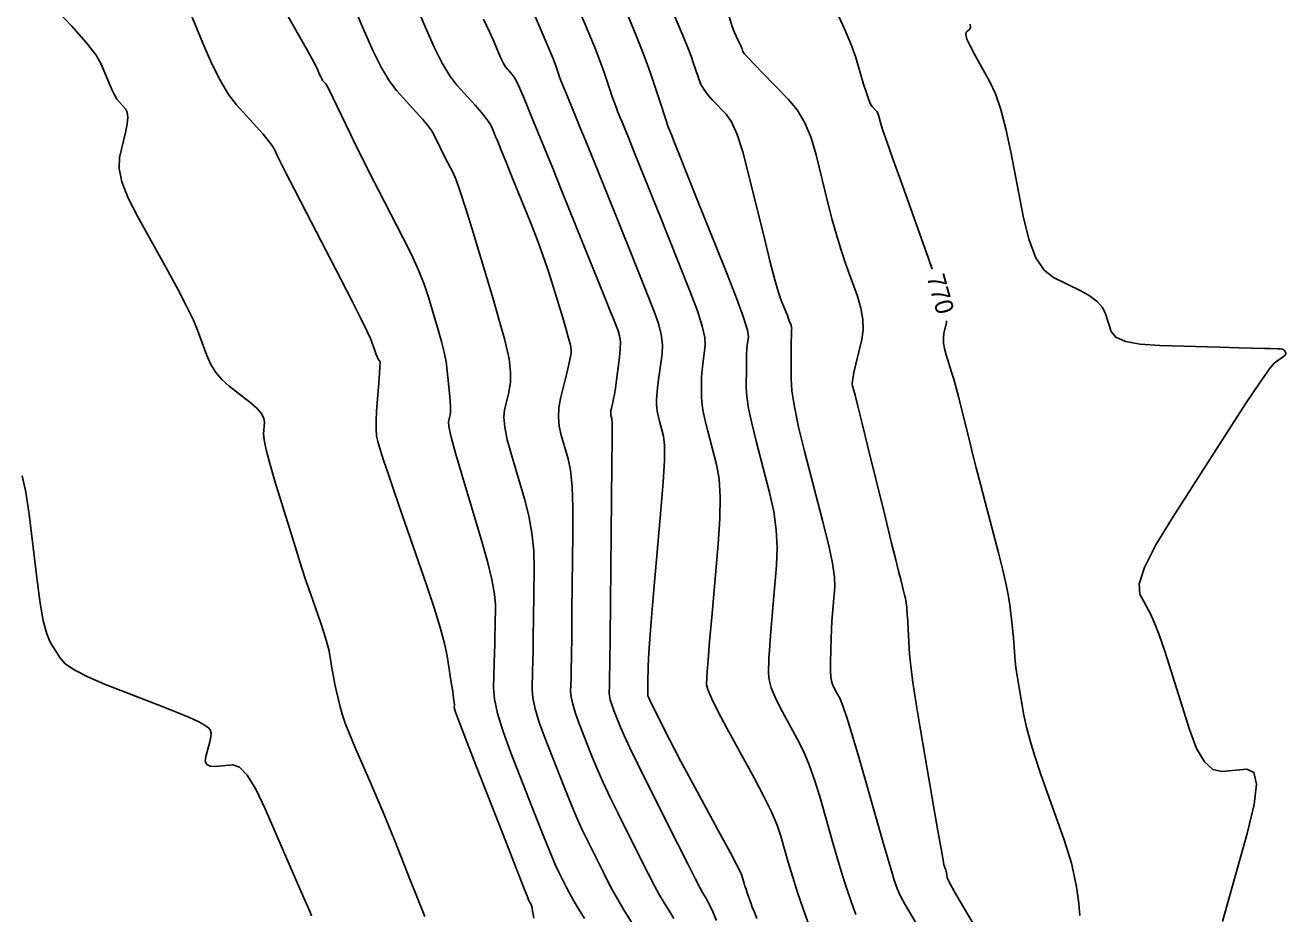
# Model space of a CAD drawing. Extents: x 2082232 to 2083549, y 592624 to 593832.
# Drawn here: x 2082906.4 to 2082955.42, y 592847.54 to 592882.08 of the extents above; entities that cross this region are included whole.
import ezdxf

# ---------------------------------------------------------------- set-up
doc = ezdxf.new("R2010")
doc.units = 0
doc.layers.add('DT_X_Contour_Major', color=7, linetype='Continuous')
doc.layers.add('DT_X_Contour_Minor', color=7, linetype='Continuous')

msp = doc.modelspace()

# ---------------------------------------------------------------- linework, layer by layer
at = {"layer": 'DT_X_Contour_Major'}
for points in [[(2082912.346, 592883.729), (2082913.305, 592881.392), (2082913.656, 592880.585), (2082913.99, 592879.917), (2082914.308, 592879.387), (2082914.609, 592878.996), (2082915.388, 592878.139), (2082915.65, 592877.844), (2082915.852, 592877.603), (2082915.993, 592877.416), (2082916.075, 592877.282), (2082916.21, 592876.997), (2082916.318, 592876.781), (2082916.54, 592876.347), (2082916.876, 592875.694), (2082917.325, 592874.823), (2082918.677, 592872.209), (2082919.128, 592871.33), (2082919.469, 592870.652), (2082919.7, 592870.176), (2082919.82, 592869.901), (2082919.993, 592869.436), (2082920.052, 592869.282), (2082920.097, 592869.169), (2082920.13, 592869.097), (2082920.151, 592869.066), (2082920.188, 592869.037), (2082920.196, 592868.976), (2082920.193, 592868.814), (2082920.177, 592868.551), (2082920.151, 592868.188), (2082920.063, 592867.086), (2082920.042, 592866.702), (2082920.042, 592866.376), (2082920.064, 592866.11), (2082920.108, 592865.902), (2082920.255, 592865.426), (2082920.347, 592865.143), (2082920.512, 592864.654), (2082920.75, 592863.958), (2082921.061, 592863.055), (2082921.988, 592860.371), (2082922.3, 592859.442), (2082922.54, 592858.666), (2082922.709, 592858.044), (2082922.806, 592857.575), (2082922.968, 592856.531), (2082923.021, 592856.183), (2082923.059, 592855.923), (2082923.081, 592855.751), (2082923.087, 592855.667), (2082923.084, 592855.559), (2082923.137, 592855.385), (2082923.299, 592854.942), (2082923.57, 592854.232), (2082923.95, 592853.255), (2082925.108, 592850.29), (2082925.488, 592849.317), (2082925.761, 592848.619), (2082925.926, 592848.198), (2082925.983, 592848.053), (2082925.993, 592848.034), (2082925.998, 592848.025), (2082926.006, 592848.011), (2082926.016, 592847.993), (2082926.03, 592847.971), (2082926.07, 592847.906), (2082926.093, 592847.831), (2082926.13, 592847.655), (2082926.181, 592847.378)], [(2082937.886, 592882.754), (2082938.257, 592881.942), (2082938.526, 592881.3), (2082938.693, 592880.828), (2082939, 592879.796), (2082939.108, 592879.451), (2082939.198, 592879.19), (2082939.273, 592879.013), (2082939.331, 592878.92), (2082939.464, 592878.784), (2082939.51, 592878.728), (2082939.55, 592878.661), (2082939.583, 592878.584), (2082939.609, 592878.496), (2082939.67, 592878.247), (2082939.738, 592878.031), (2082939.898, 592877.567), (2082940.15, 592876.856), (2082940.493, 592875.898), (2082941.529, 592873.015), (2082941.671, 592872.606)], [(2082926.233, 592882.418), (2082926.656, 592881.425), (2082926.8, 592881.087), (2082926.912, 592880.815), (2082926.993, 592880.611), (2082927.042, 592880.473), (2082927.133, 592880.196), (2082927.18, 592880.063), (2082927.254, 592879.872), (2082927.354, 592879.622), (2082927.48, 592879.315), (2082927.851, 592878.416), (2082928.007, 592878.037), (2082928.197, 592877.574), (2082928.419, 592877.027), (2082928.675, 592876.395), (2082929.402, 592874.599), (2082929.664, 592873.948), (2082929.908, 592873.343), (2082930.133, 592872.783), (2082930.338, 592872.27), (2082930.86, 592870.961), (2082931.026, 592870.489), (2082931.131, 592870.056), (2082931.176, 592869.661), (2082931.161, 592869.305), (2082931.04, 592868.406), (2082931.001, 592868.101), (2082930.972, 592867.857), (2082930.955, 592867.676), (2082930.949, 592867.557), (2082930.948, 592867.322), (2082930.954, 592867.217), (2082930.976, 592867.078), (2082931.012, 592866.906), (2082931.063, 592866.699), (2082931.217, 592866.104), (2082931.255, 592865.757), (2082931.251, 592865.162), (2082931.206, 592864.32), (2082931.12, 592863.23), (2082930.835, 592859.992), (2082930.741, 592858.903), (2082930.674, 592858.064), (2082930.632, 592857.475), (2082930.616, 592857.135), (2082930.61, 592856.562), (2082930.608, 592856.373), (2082930.606, 592856.234), (2082930.605, 592856.146), (2082930.604, 592856.109), (2082930.603, 592856.077), (2082930.604, 592856.063), (2082930.608, 592856.045), (2082930.615, 592856.022), (2082930.625, 592855.995), (2082930.655, 592855.918), (2082930.686, 592855.851), (2082930.756, 592855.707), (2082930.866, 592855.487), (2082931.015, 592855.19), (2082931.463, 592854.296), (2082931.656, 592853.92), (2082931.897, 592853.462), (2082932.187, 592852.921), (2082932.525, 592852.297), (2082933.492, 592850.525), (2082933.812, 592849.933), (2082934.048, 592849.487), (2082934.198, 592849.186), (2082934.264, 592849.032), (2082934.326, 592848.813), (2082934.353, 592848.724), (2082934.386, 592848.618), (2082934.427, 592848.496), (2082934.474, 592848.357), (2082934.609, 592847.968), (2082934.67, 592847.803), (2082934.751, 592847.601), (2082934.854, 592847.362)], [(2082942.226, 592870.588), (2082942.229, 592870.53), (2082942.125, 592870.099), (2082942.101, 592869.926), (2082942.107, 592869.731), (2082942.143, 592869.512), (2082942.208, 592869.272), (2082942.423, 592868.599), (2082942.507, 592868.321), (2082942.6, 592867.99), (2082942.702, 592867.606), (2082942.811, 592867.17), (2082943.115, 592865.936), (2082943.239, 592865.44), (2082943.382, 592864.875), (2082943.545, 592864.241), (2082943.728, 592863.539), (2082944.241, 592861.577), (2082944.413, 592860.897), (2082944.545, 592860.33), (2082944.637, 592859.876), (2082944.689, 592859.534), (2082944.773, 592858.772), (2082944.802, 592858.504), (2082944.825, 592858.272), (2082944.842, 592858.077), (2082944.853, 592857.918), (2082944.875, 592857.541), (2082944.892, 592857.365), (2082944.924, 592857.116), (2082944.973, 592856.796), (2082945.038, 592856.405), (2082945.234, 592855.266), (2082945.329, 592854.804), (2082945.47, 592854.271), (2082945.655, 592853.668), (2082945.884, 592852.994), (2082946.557, 592851.104), (2082946.784, 592850.454), (2082946.958, 592849.924), (2082947.082, 592849.512), (2082947.153, 592849.218), (2082947.276, 592848.594), (2082947.321, 592848.313), (2082947.366, 592847.939), (2082947.409, 592847.471)]]:
    msp.add_lwpolyline(points, dxfattribs=at)
at = {"layer": 'DT_X_Contour_Minor'}
for points in [[(2082918.618, 592884.136), (2082919.575, 592881.861), (2082919.924, 592881.075), (2082920.254, 592880.426), (2082920.564, 592879.913), (2082920.855, 592879.535), (2082921.606, 592878.71), (2082921.859, 592878.425), (2082922.056, 592878.187), (2082922.197, 592877.998), (2082922.281, 592877.857), (2082922.429, 592877.544), (2082922.491, 592877.416), (2082922.565, 592877.268), (2082922.651, 592877.099), (2082922.748, 592876.908), (2082923.025, 592876.374), (2082923.152, 592876.077), (2082923.326, 592875.587), (2082923.547, 592874.905), (2082923.814, 592874.031), (2082924.591, 592871.442), (2082924.848, 592870.568), (2082925.037, 592869.889), (2082925.158, 592869.405), (2082925.212, 592869.115), (2082925.264, 592868.601), (2082925.274, 592868.403), (2082925.264, 592868.195), (2082925.236, 592867.978), (2082925.188, 592867.75), (2082925.036, 592867.131), (2082925.01, 592866.847), (2082925.047, 592866.461), (2082925.146, 592865.973), (2082925.307, 592865.382), (2082925.82, 592863.671), (2082925.987, 592863.019), (2082926.104, 592862.346), (2082926.171, 592861.652), (2082926.188, 592860.937), (2082926.165, 592859.003), (2082926.156, 592858.334), (2082926.148, 592857.777), (2082926.139, 592857.332), (2082926.13, 592856.999), (2082926.107, 592856.262), (2082926.133, 592855.935), (2082926.227, 592855.507), (2082926.389, 592854.979), (2082926.62, 592854.351), (2082927.327, 592852.541), (2082927.586, 592851.893), (2082927.834, 592851.305), (2082928.071, 592850.777), (2082928.296, 592850.31), (2082928.882, 592849.144), (2082929.096, 592848.725), (2082929.3, 592848.345), (2082929.492, 592848.003), (2082929.673, 592847.699), (2082930.142, 592846.94)], [(2082921.033, 592884.192), (2082921.958, 592881.992), (2082922.295, 592881.233), (2082922.612, 592880.607), (2082922.909, 592880.114), (2082923.186, 592879.754), (2082923.898, 592878.971), (2082924.139, 592878.697), (2082924.327, 592878.464), (2082924.462, 592878.27), (2082924.543, 592878.116), (2082924.691, 592877.759), (2082924.773, 592877.559), (2082924.908, 592877.227), (2082925.097, 592876.762), (2082925.338, 592876.165), (2082926.054, 592874.396), (2082926.307, 592873.752), (2082926.532, 592873.148), (2082926.727, 592872.583), (2082926.893, 592872.057), (2082927.298, 592870.709), (2082927.431, 592870.259), (2082927.528, 592869.921), (2082927.589, 592869.694), (2082927.613, 592869.579), (2082927.629, 592869.42), (2082927.623, 592869.322), (2082927.593, 592869.146), (2082927.538, 592868.893), (2082927.459, 592868.562), (2082927.217, 592867.575), (2082927.15, 592867.209), (2082927.132, 592866.849), (2082927.162, 592866.495), (2082927.241, 592866.149), (2082927.515, 592865.233), (2082927.604, 592864.793), (2082927.663, 592864.158), (2082927.693, 592863.33), (2082927.695, 592862.307), (2082927.66, 592859.32), (2082927.648, 592858.316), (2082927.637, 592857.545), (2082927.628, 592857.007), (2082927.622, 592856.703), (2082927.606, 592856.2), (2082927.623, 592855.978), (2082927.687, 592855.687), (2082927.798, 592855.327), (2082927.955, 592854.899), (2082928.436, 592853.667), (2082928.635, 592853.181), (2082928.871, 592852.648), (2082929.143, 592852.067), (2082929.453, 592851.438), (2082930.327, 592849.698), (2082930.628, 592849.105), (2082930.874, 592848.63), (2082931.067, 592848.272), (2082931.205, 592848.033), (2082931.502, 592847.552), (2082931.614, 592847.362)], [(2082907.476, 592882.829), (2082908.215, 592882.045), (2082908.776, 592881.407), (2082909.157, 592880.915), (2082909.359, 592880.568), (2082909.658, 592879.838), (2082909.767, 592879.586), (2082909.871, 592879.379), (2082909.968, 592879.215), (2082910.06, 592879.096), (2082910.295, 592878.837), (2082910.362, 592878.706), (2082910.385, 592878.508), (2082910.364, 592878.243), (2082910.299, 592877.911), (2082910.068, 592876.936), (2082910.047, 592876.518), (2082910.158, 592875.995), (2082910.4, 592875.365), (2082910.774, 592874.631), (2082911.948, 592872.531), (2082912.35, 592871.797), (2082912.677, 592871.167), (2082912.927, 592870.644), (2082913.101, 592870.225), (2082913.464, 592869.25), (2082913.621, 592868.901), (2082913.818, 592868.585), (2082914.056, 592868.302), (2082914.335, 592868.052), (2082915.132, 592867.43), (2082915.393, 592867.205), (2082915.575, 592866.998), (2082915.679, 592866.808), (2082915.705, 592866.635), (2082915.67, 592866.198), (2082915.688, 592865.961), (2082915.767, 592865.576), (2082915.907, 592865.045), (2082916.108, 592864.366), (2082916.727, 592862.361), (2082916.948, 592861.649), (2082917.149, 592861.017), (2082917.33, 592860.464), (2082917.49, 592859.991), (2082917.889, 592858.836), (2082918.024, 592858.433), (2082918.128, 592858.092), (2082918.202, 592857.813), (2082918.247, 592857.595), (2082918.324, 592857.095), (2082918.357, 592856.901), (2082918.396, 592856.693), (2082918.442, 592856.471), (2082918.495, 592856.235), (2082918.644, 592855.588), (2082918.722, 592855.309), (2082918.844, 592854.957), (2082919.01, 592854.532), (2082919.221, 592854.034), (2082919.84, 592852.609), (2082920.072, 592852.069), (2082920.304, 592851.517), (2082920.535, 592850.953), (2082920.766, 592850.377), (2082921.382, 592848.825), (2082921.597, 592848.283), (2082921.782, 592847.82), (2082921.936, 592847.438)], [(2082916.437, 592882.748), (2082916.975, 592881.807), (2082917.372, 592881.107), (2082917.626, 592880.647), (2082917.739, 592880.428), (2082917.849, 592880.165), (2082917.89, 592880.074), (2082917.928, 592879.999), (2082917.964, 592879.939), (2082917.997, 592879.896), (2082918.084, 592879.8), (2082918.137, 592879.719), (2082918.229, 592879.545), (2082918.361, 592879.28), (2082918.532, 592878.924), (2082919.043, 592877.851), (2082919.255, 592877.413), (2082919.509, 592876.903), (2082919.803, 592876.322), (2082920.138, 592875.67), (2082921.087, 592873.834), (2082921.416, 592873.173), (2082921.692, 592872.565), (2082921.914, 592872.012), (2082922.083, 592871.511), (2082922.461, 592870.249), (2082922.589, 592869.795), (2082922.69, 592869.376), (2082922.764, 592868.995), (2082922.811, 592868.651), (2082922.898, 592867.781), (2082922.924, 592867.483), (2082922.936, 592867.244), (2082922.934, 592867.062), (2082922.917, 592866.939), (2082922.855, 592866.686), (2082922.87, 592866.486), (2082922.961, 592866.074), (2082923.129, 592865.451), (2082923.373, 592864.616), (2082924.124, 592862.108), (2082924.37, 592861.244), (2082924.545, 592860.533), (2082924.648, 592859.974), (2082924.68, 592859.567), (2082924.67, 592858.687), (2082924.665, 592858.352), (2082924.658, 592858.009), (2082924.65, 592857.657), (2082924.639, 592857.296), (2082924.609, 592856.323), (2082924.642, 592855.892), (2082924.766, 592855.328), (2082924.98, 592854.632), (2082925.285, 592853.803), (2082926.217, 592851.416), (2082926.537, 592850.605), (2082926.798, 592849.962), (2082926.998, 592849.487), (2082927.14, 592849.181), (2082927.438, 592848.589), (2082927.565, 592848.346), (2082927.725, 592848.061), (2082927.917, 592847.734), (2082928.142, 592847.365)], [(2082927.921, 592882.7), (2082928.284, 592881.843), (2082928.568, 592881.155), (2082928.772, 592880.638), (2082928.898, 592880.29), (2082929.128, 592879.588), (2082929.213, 592879.336), (2082929.294, 592879.104), (2082929.373, 592878.894), (2082929.449, 592878.704), (2082929.646, 592878.226), (2082929.729, 592878.025), (2082929.83, 592877.779), (2082929.948, 592877.488), (2082930.084, 592877.152), (2082930.47, 592876.196), (2082930.637, 592875.782), (2082930.848, 592875.256), (2082931.104, 592874.617), (2082931.403, 592873.867), (2082932.261, 592871.716), (2082932.538, 592870.982), (2082932.728, 592870.391), (2082932.829, 592869.944), (2082932.842, 592869.64), (2082932.759, 592869.022), (2082932.732, 592868.796), (2082932.712, 592868.579), (2082932.699, 592868.372), (2082932.695, 592868.176), (2082932.692, 592867.665), (2082932.706, 592867.436), (2082932.753, 592867.134), (2082932.832, 592866.759), (2082932.942, 592866.31), (2082933.279, 592865.014), (2082933.378, 592864.456), (2082933.422, 592863.753), (2082933.41, 592862.905), (2082933.344, 592861.912), (2082933.094, 592859.071), (2082933.012, 592858.125), (2082932.952, 592857.42), (2082932.914, 592856.955), (2082932.899, 592856.729), (2082932.889, 592856.449), (2082932.936, 592856.265), (2082933.085, 592855.923), (2082933.335, 592855.422), (2082933.686, 592854.764), (2082934.759, 592852.797), (2082935.125, 592852.105), (2082935.416, 592851.502), (2082935.635, 592850.989), (2082935.78, 592850.566), (2082936.067, 592849.556), (2082936.178, 592849.177), (2082936.296, 592848.796), (2082936.42, 592848.413), (2082936.55, 592848.028), (2082936.906, 592846.999)], [(2082929.709, 592882.749), (2082930.062, 592881.909), (2082930.354, 592881.189), (2082930.585, 592880.588), (2082930.754, 592880.106), (2082931.123, 592878.981), (2082931.245, 592878.608), (2082931.335, 592878.337), (2082931.392, 592878.165), (2082931.417, 592878.093), (2082931.441, 592878.036), (2082931.451, 592878.012), (2082931.477, 592877.948), (2082931.493, 592877.908), (2082931.539, 592877.794), (2082931.61, 592877.616), (2082931.789, 592877.169), (2082932.469, 592875.464), (2082933.662, 592872.472), (2082934.051, 592871.475), (2082934.325, 592870.726), (2082934.482, 592870.226), (2082934.523, 592869.975), (2082934.478, 592869.638), (2082934.463, 592869.49), (2082934.451, 592869.301), (2082934.444, 592869.069), (2082934.44, 592868.795), (2082934.436, 592868.007), (2082934.459, 592867.656), (2082934.53, 592867.19), (2082934.651, 592866.612), (2082934.822, 592865.92), (2082935.34, 592863.924), (2082935.503, 592863.186), (2082935.603, 592862.466), (2082935.639, 592861.765), (2082935.611, 592861.083), (2082935.454, 592859.29), (2082935.401, 592858.673), (2082935.361, 592858.168), (2082935.334, 592857.775), (2082935.319, 592857.492), (2082935.298, 592856.888), (2082935.321, 592856.634), (2082935.407, 592856.325), (2082935.557, 592855.96), (2082935.77, 592855.539), (2082936.421, 592854.345), (2082936.659, 592853.869), (2082936.884, 592853.336), (2082937.096, 592852.746), (2082937.295, 592852.099), (2082937.808, 592850.299), (2082937.988, 592849.677), (2082938.141, 592849.16), (2082938.269, 592848.747), (2082938.37, 592848.44), (2082938.605, 592847.761), (2082938.695, 592847.515)], [(2082931.384, 592883.062), (2082931.867, 592881.932), (2082932.034, 592881.534), (2082932.175, 592881.185), (2082932.289, 592880.885), (2082932.376, 592880.635), (2082932.573, 592880.034), (2082932.663, 592879.812), (2082932.784, 592879.594), (2082932.938, 592879.381), (2082933.123, 592879.173), (2082933.66, 592878.625), (2082933.865, 592878.325), (2082934.078, 592877.837), (2082934.3, 592877.161), (2082934.53, 592876.296), (2082935.155, 592873.74), (2082935.371, 592872.874), (2082935.55, 592872.192), (2082935.693, 592871.695), (2082935.799, 592871.382), (2082936.034, 592870.794), (2082936.11, 592870.598), (2082936.164, 592870.452), (2082936.195, 592870.356), (2082936.204, 592870.31), (2082936.196, 592870.254), (2082936.194, 592870.185), (2082936.191, 592870.022), (2082936.188, 592869.765), (2082936.186, 592869.414), (2082936.18, 592868.35), (2082936.211, 592867.875), (2082936.308, 592867.247), (2082936.471, 592866.465), (2082936.701, 592865.531), (2082937.402, 592862.835), (2082937.629, 592861.915), (2082937.784, 592861.179), (2082937.867, 592860.625), (2082937.879, 592860.254), (2082937.813, 592859.51), (2082937.79, 592859.222), (2082937.77, 592858.917), (2082937.753, 592858.594), (2082937.739, 592858.255), (2082937.706, 592857.327), (2082937.706, 592857.003), (2082937.73, 592856.726), (2082937.78, 592856.497), (2082937.854, 592856.315), (2082938.084, 592855.893), (2082938.194, 592855.633), (2082938.352, 592855.17), (2082938.557, 592854.503), (2082938.811, 592853.633), (2082939.55, 592851.042), (2082939.797, 592850.177), (2082939.987, 592849.523), (2082940.117, 592849.082), (2082940.189, 592848.852), (2082940.303, 592848.523), (2082940.364, 592848.376), (2082940.46, 592848.182), (2082940.592, 592847.941), (2082940.76, 592847.652), (2082941.255, 592846.82)], [(2082924.22, 592882.318), (2082924.456, 592881.826), (2082924.595, 592881.52), (2082924.833, 592880.953), (2082924.92, 592880.758), (2082925.002, 592880.597), (2082925.078, 592880.47), (2082925.149, 592880.377), (2082925.333, 592880.175), (2082925.412, 592880.064), (2082925.511, 592879.881), (2082925.63, 592879.627), (2082925.769, 592879.302), (2082926.167, 592878.339), (2082926.348, 592877.9), (2082926.591, 592877.303), (2082926.897, 592876.549), (2082927.266, 592875.639), (2082928.333, 592873.001), (2082928.691, 592872.114), (2082928.968, 592871.43), (2082929.161, 592870.949), (2082929.272, 592870.672), (2082929.459, 592870.205), (2082929.514, 592870.009), (2082929.541, 592869.774), (2082929.539, 592869.498), (2082929.509, 592869.183), (2082929.388, 592868.288), (2082929.346, 592867.982), (2082929.31, 592867.738), (2082929.279, 592867.555), (2082929.253, 592867.433), (2082929.193, 592867.188), (2082929.175, 592867.102), (2082929.166, 592867.028), (2082929.166, 592866.966), (2082929.175, 592866.915), (2082929.211, 592866.796), (2082929.22, 592866.567), (2082929.222, 592865.971), (2082929.216, 592865.008), (2082929.202, 592863.676), (2082929.155, 592859.636), (2082929.139, 592858.298), (2082929.126, 592857.313), (2082929.118, 592856.683), (2082929.113, 592856.406), (2082929.104, 592856.139), (2082929.114, 592856.02), (2082929.148, 592855.866), (2082929.206, 592855.675), (2082929.29, 592855.447), (2082929.546, 592854.792), (2082929.684, 592854.469), (2082929.908, 592853.99), (2082930.216, 592853.356), (2082930.609, 592852.566), (2082931.772, 592850.253), (2082932.159, 592849.485), (2082932.449, 592848.914), (2082932.641, 592848.541), (2082932.737, 592848.367), (2082932.861, 592848.165), (2082932.923, 592848.053), (2082933.014, 592847.87), (2082933.134, 592847.614), (2082933.283, 592847.287)], [(2082933.738, 592882.556), (2082933.873, 592882.076), (2082933.96, 592881.832), (2082934.125, 592881.496), (2082934.18, 592881.381), (2082934.223, 592881.288), (2082934.254, 592881.217), (2082934.271, 592881.168), (2082934.302, 592881.067), (2082934.358, 592880.986), (2082934.505, 592880.819), (2082934.743, 592880.566), (2082935.071, 592880.228), (2082936.066, 592879.211), (2082936.414, 592878.79), (2082936.711, 592878.289), (2082936.958, 592877.709), (2082937.154, 592877.05), (2082937.61, 592875.186), (2082937.781, 592874.515), (2082937.952, 592873.898), (2082938.124, 592873.336), (2082938.296, 592872.828), (2082938.756, 592871.549), (2082938.896, 592871.084), (2082938.972, 592870.648), (2082938.982, 592870.243), (2082938.928, 592869.867), (2082938.696, 592868.904), (2082938.622, 592868.58), (2082938.576, 592868.331), (2082938.556, 592868.156), (2082938.563, 592868.055), (2082938.617, 592867.885), (2082938.667, 592867.7), (2082938.775, 592867.272), (2082938.942, 592866.602), (2082939.167, 592865.69), (2082939.846, 592862.933), (2082940.074, 592862.008), (2082940.249, 592861.3), (2082940.372, 592860.809), (2082940.441, 592860.535), (2082940.556, 592860.095), (2082940.595, 592859.942), (2082940.625, 592859.815), (2082940.645, 592859.713), (2082940.657, 592859.636), (2082940.676, 592859.465), (2082940.685, 592859.363), (2082940.697, 592859.186), (2082940.713, 592858.933), (2082940.733, 592858.606), (2082940.79, 592857.632), (2082940.833, 592857.174), (2082940.917, 592856.531), (2082941.044, 592855.703), (2082941.212, 592854.69), (2082941.718, 592851.743), (2082941.885, 592850.771), (2082942.009, 592850.065), (2082942.089, 592849.625), (2082942.125, 592849.452), (2082942.163, 592849.345), (2082942.177, 592849.302), (2082942.191, 592849.252), (2082942.204, 592849.196), (2082942.217, 592849.134), (2082942.252, 592848.96), (2082942.29, 592848.856), (2082942.381, 592848.677), (2082942.523, 592848.422), (2082942.717, 592848.09), (2082943.302, 592847.106)], [(2082943.145, 592882.125), (2082943.155, 592881.996), (2082943.123, 592881.924), (2082942.986, 592881.809), (2082942.968, 592881.722), (2082943.019, 592881.548), (2082943.137, 592881.286), (2082943.324, 592880.936), (2082943.912, 592879.887), (2082944.128, 592879.421), (2082944.336, 592878.813), (2082944.535, 592878.062), (2082944.725, 592877.168), (2082945.221, 592874.592), (2082945.433, 592873.723), (2082945.699, 592873.046), (2082946.017, 592872.563), (2082946.389, 592872.272), (2082947.45, 592871.755), (2082947.809, 592871.553), (2082948.088, 592871.337), (2082948.288, 592871.106), (2082948.408, 592870.86), (2082948.624, 592870.184), (2082948.803, 592869.959), (2082949.179, 592869.792), (2082949.751, 592869.682), (2082950.52, 592869.63), (2082952.832, 592869.569), (2082953.605, 592869.548), (2082954.588, 592869.522), (2082954.797, 592869.516), (2082955.106, 592869.508), (2082955.21, 592869.501), (2082955.288, 592869.487), (2082955.342, 592869.466), (2082955.371, 592869.437), (2082955.414, 592869.349), (2082955.415, 592869.312), (2082955.387, 592869.264), (2082955.329, 592869.206), (2082955.242, 592869.138), (2082954.969, 592868.943), (2082954.78, 592868.724), (2082954.417, 592868.213), (2082953.881, 592867.41), (2082953.17, 592866.315), (2082951.044, 592863.006), (2082950.364, 592861.886), (2082949.921, 592861.006), (2082949.715, 592860.367), (2082949.744, 592859.969), (2082950.138, 592859.23), (2082950.3, 592858.881), (2082950.492, 592858.389), (2082950.713, 592857.754), (2082950.963, 592856.976), (2082951.669, 592854.711), (2082951.946, 592853.972), (2082952.249, 592853.454), (2082952.576, 592853.156), (2082952.929, 592853.08), (2082953.904, 592853.171), (2082954.178, 592853.04), (2082954.271, 592852.58), (2082954.183, 592851.79), (2082953.913, 592850.67), (2082952.95, 592847.243)], [(2082906.283, 592864.563), (2082906.424, 592863.937), (2082906.549, 592863.082), (2082906.859, 592860.495), (2082906.979, 592859.618), (2082907.104, 592858.927), (2082907.234, 592858.422), (2082907.371, 592858.103), (2082907.742, 592857.5), (2082907.959, 592857.265), (2082908.333, 592857.012), (2082908.864, 592856.739), (2082909.552, 592856.448), (2082911.596, 592855.648), (2082912.277, 592855.378), (2082912.788, 592855.169), (2082913.129, 592855.02), (2082913.299, 592854.931), (2082913.528, 592854.776), (2082913.596, 592854.698), (2082913.627, 592854.581), (2082913.622, 592854.425), (2082913.581, 592854.229), (2082913.423, 592853.656), (2082913.402, 592853.471), (2082913.459, 592853.345), (2082913.592, 592853.278), (2082913.803, 592853.272), (2082914.469, 592853.333), (2082914.735, 592853.243), (2082915.033, 592852.929), (2082915.365, 592852.39), (2082915.729, 592851.626), (2082916.744, 592849.29), (2082917.079, 592848.519), (2082917.322, 592847.958), (2082917.474, 592847.607), (2082917.534, 592847.465)]]:
    msp.add_lwpolyline(points, dxfattribs=at)

# ---------------------------------------------------------------- texts
at = {"layer": 'DT_X_Contour_Major'}
msp.add_text('770', height=0.7, rotation=285.3704, dxfattribs=at).set_placement((2082941.447, 592872.303))

doc.saveas('drawing.dxf')
